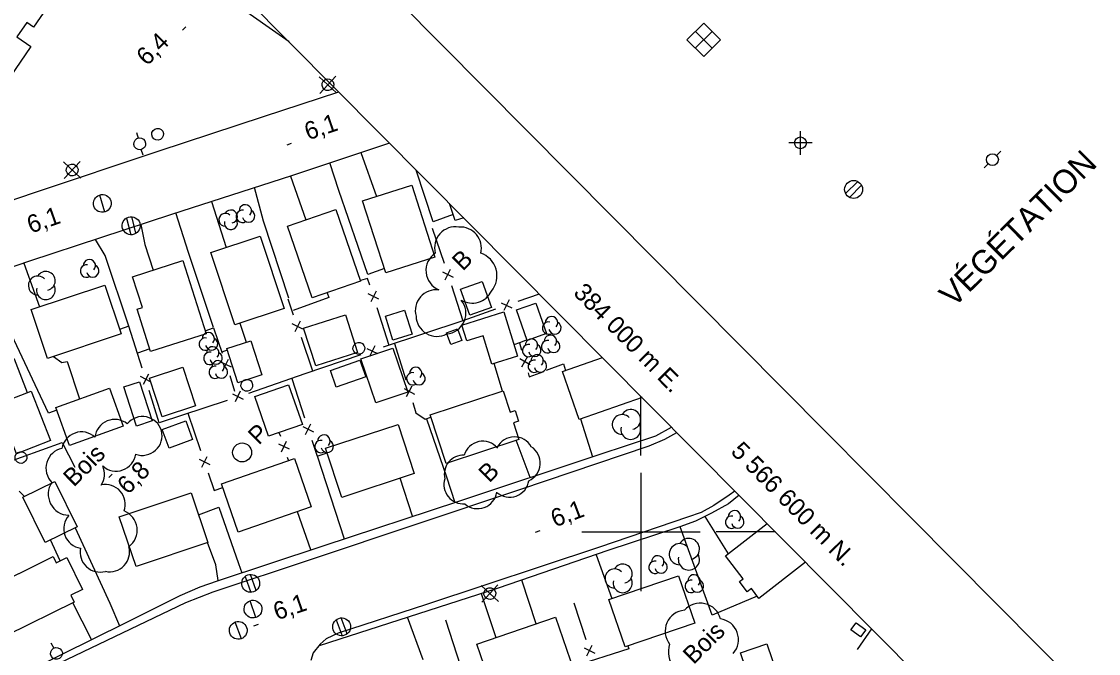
# Model space of a CAD drawing. Extents: x 381879 to 384696, y 5564785 to 5567594.
# Drawn here: x 383895.3 to 384077.4, y 5566579.5 to 5566686.3 of the extents above; entities that cross this region are included whole.
import ezdxf

# ---------------------------------------------------------------- set-up
doc = ezdxf.new("R2010")
doc.units = 0
for name, color, linetype in [('Niveau 19', 7, 'Continuous'), ('Niveau 21', 7, 'Continuous'), ('Niveau 22', 7, 'Continuous'), ('Niveau 3', 7, 'Continuous'), ('Niveau 31', 7, 'Continuous'), ('Niveau 34', 7, 'Continuous'), ('Niveau 36', 7, 'Continuous'), ('Niveau 37', 7, 'Continuous'), ('Niveau 38', 7, 'Continuous'), ('Niveau 44', 7, 'Continuous'), ('Niveau 60', 7, 'Continuous'), ('Niveau 61', 7, 'Continuous'), ('Niveau 63', 7, 'Continuous')]:
    doc.layers.add(name, color=color, linetype=linetype)

msp = doc.modelspace()

# ---------------------------------------------------------------- linework, layer by layer
at = {"layer": 'Niveau 19'}
for points in [[(383952.68, 5566664.15), (383955.31, 5566656.74)], [(383956.65, 5566644.55), (383953.85, 5566643.53), (383948.95, 5566657.77), (383947.44, 5566662.4)], [(383968.28, 5566653.7), (383964.88, 5566652.46), (383962.03, 5566661.21)], [(383940.79, 5566660.19), (383943.37, 5566652.79)], [(383940.49, 5566639.56), (383936.23, 5566652.55), (383934.71, 5566658.23)], [(383927.41, 5566655.87), (383929.88, 5566648.11)], [(383927.75, 5566634.56), (383923.53, 5566647.25), (383921.42, 5566653.94)], [(383915.48, 5566651.98), (383916.13, 5566648.59), (383917.54, 5566644.26)], [(383913.46, 5566634.81), (383909.45, 5566646.76), (383907.82, 5566649.46)], [(383895.71, 5566645.46), (383898.34, 5566638.07)], [(383886.44, 5566642.29), (383890.12, 5566633.44), (383891.13, 5566631.26), (383892.37, 5566630.18), (383894.04, 5566629.29), (383896.29, 5566623.57)], [(383901.29, 5566620.59), (383899.89, 5566620.12), (383894.04, 5566632.44), (383891.04, 5566638.46), (383888.95, 5566643.15)], [(383946.95, 5566640.46), (383947.24, 5566639.66), (383941.24, 5566637.47)], [(383932.22, 5566635.33), (383933.31, 5566632.1)], [(383900.73, 5566629.67), (383902.12, 5566628.66), (383903.03, 5566628.84), (383905.11, 5566622.5)], [(383916.99, 5566630.98), (383914.9, 5566630.22)], [(383930.08, 5566630.75), (383929.15, 5566630.41)], [(383976.59, 5566623.84), (383975.19, 5566628.47)], [(383984.06, 5566627.39), (383986.93, 5566628.43), (383987.27, 5566627.31)], [(383963.76, 5566619.16), (383967.13, 5566609.33), (383968.54, 5566605.01)], [(383989.79, 5566619.11), (383991.82, 5566612.7)], [(383981.28, 5566609.22), (383978.94, 5566615.52)], [(383945.26, 5566612.88), (383949.84, 5566598.84)], [(383961.4, 5566602.65), (383959.32, 5566609.12)], [(383925.23, 5566602.93), (383928.67, 5566604.19), (383932, 5566594.69), (383932.55, 5566593.11)], [(383944.21, 5566596.98), (383941.96, 5566603.43)], [(384010.8, 5566602.61), (384014.76, 5566596.31)], [(383904.38, 5566600.68), (383910.26, 5566587.95), (383911.89, 5566584.13)], [(384019.67, 5566589.14), (384012.05, 5566585.95), (384006.63, 5566600.86)], [(383901.86, 5566595.12), (383900.23, 5566598.65)], [(383928.57, 5566591.79), (383928.17, 5566594.45), (383926.76, 5566598.21)], [(383992.42, 5566596.16), (383995.08, 5566588.77)], [(383982.3, 5566584.48), (383979.87, 5566591.88)], [(383973.02, 5566589.59), (383973.02, 5566589.59), (383975.46, 5566582.14)], [(383907.15, 5566581.8), (383903.96, 5566588.03)], [(383963.19, 5566578.39), (383960.58, 5566585.59)], [(383997.79, 5566580.76), (383997.95, 5566580.25), (383988.45, 5566577.19)]]:
    msp.add_lwpolyline(points, dxfattribs=at)
at = {"layer": 'Niveau 21'}
for points in [[(383829.3, 5566692.96), (383837.77, 5566676.26), (383849.08, 5566652.89), (383851.53, 5566648.48), (383853.42, 5566646.52), (383855.24, 5566645.35), (383857.17, 5566644.73), (383859.18, 5566644.71), (383860.46, 5566644.87), (383862.49, 5566645.66), (383878.17, 5566650.79), (383897.31, 5566657.35), (383918.58, 5566664.43), (383936.22, 5566670.24), (383948.94, 5566674.41)], [(383957.52, 5566665.76), (383940.97, 5566660.25), (383920.69, 5566653.7), (383896.68, 5566645.79), (383876.04, 5566638.73), (383865.58, 5566634.95), (383864.16, 5566633.79), (383863.11, 5566632.14), (383862.41, 5566630.73), (383861.95, 5566629.05), (383861.99, 5566627.72), (383862.12, 5566626.26), (383862.45, 5566625.17), (383863.69, 5566622.69)], [(383863.69, 5566622.69), (383875.98, 5566597.67), (383885.93, 5566577.41), (383887.5, 5566575.71), (383888.94, 5566574.68), (383890.4, 5566574.25), (383891.61, 5566574.01), (383893.41, 5566574.22), (383894.95, 5566574.74), (383896.37, 5566575.26), (383923.1, 5566588.09), (383927.69, 5566589.87), (383944.31, 5566595.43), (383979.52, 5566607.2), (384001.42, 5566614.57), (384004.07, 5566615.71), (384006.09, 5566616.8)], [(384015.89, 5566606.92), (384014.92, 5566606.21), (384012.33, 5566604.5), (384010.2, 5566603.32), (384007.89, 5566602.48), (383993, 5566597.42), (383963.78, 5566587.72), (383948.81, 5566582.89), (383946.83, 5566581.94), (383945.81, 5566581.01), (383944.6, 5566579.59), (383944.19, 5566578.25)]]:
    msp.add_lwpolyline(points, dxfattribs=at)
at = {"layer": 'Niveau 22'}
for points in [[(383891.4, 5566574.05), (383912.9, 5566584.63), (383922.15, 5566589.29), (383925.48, 5566590.71), (383928.43, 5566591.74), (383946.28, 5566597.67), (383969.25, 5566605.24), (383992.96, 5566613.08), (384002.53, 5566616.27), (384005.19, 5566617.71)], [(384016.6, 5566606.2), (384014.79, 5566604.79), (384011.93, 5566603.19), (384009.24, 5566601.81), (384006.61, 5566600.85), (383994.44, 5566596.85), (383975.87, 5566590.51), (383945.6, 5566580.77)]]:
    msp.add_lwpolyline(points, dxfattribs=at)
at = {"layer": 'Niveau 3'}
for p, q in [((383922.54, 5566684.83), (383923.11, 5566685.4)), ((383940.2, 5566665.45), (383940.96, 5566665.73)), ((383910.09, 5566609.19), (383910.66, 5566609.76)), ((383982.22, 5566599.98), (383982.97, 5566600.28)), ((383934.6, 5566584.15), (383935.36, 5566584.43))]:
    msp.add_line(p, q, dxfattribs=at)
at = {"layer": 'Niveau 31'}
for points in [[(383904.51, 5566695.77), (383897.35, 5566685.34), (383896.2, 5566686.13), (383894.54, 5566683.71), (383896.9, 5566682.1), (383891.64, 5566674.46), (383892.69, 5566673.74), (383885.33, 5566663.04), (383883.6, 5566664.23), (383880.93, 5566660.34), (383880.22, 5566660.83), (383879.42, 5566659.66), (383876.19, 5566661.87), (383874.78, 5566659.82), (383863.91, 5566667.3), (383865.64, 5566669.83), (383863.65, 5566671.2), (383862.85, 5566670.04), (383851.97, 5566677.53), (383853.19, 5566679.3), (383850.91, 5566680.87), (383850.09, 5566679.68), (383839.59, 5566686.89)], [(383940.56, 5566682.86), (383931.13, 5566689.46), (383932.32, 5566691.16)], [(383970.05, 5566653.13), (383968.63, 5566652.66), (383967.68, 5566655.52)], [(384000.22, 5566622.72), (383989.58, 5566619.04), (383986.78, 5566627.14), (383993.52, 5566629.48)], [(384027.84, 5566594.88), (384019.96, 5566588.77), (384018.68, 5566590.43), (384018, 5566589.91), (384016.68, 5566591.62), (384017.3, 5566592.09), (384014.32, 5566595.97), (384021.35, 5566601.42)]]:
    msp.add_lwpolyline(points, dxfattribs=at)
for points in [[(383956.88, 5566643.82), (383952.95, 5566655.98), (383961.26, 5566658.65), (383965.18, 5566646.49)], [(383944.45, 5566639.6), (383940.25, 5566651.71), (383948.43, 5566654.54), (383952.63, 5566642.43)], [(383931.38, 5566635.05), (383927.33, 5566647.27), (383935.66, 5566650.02), (383939.7, 5566637.8)], [(383922.59, 5566645.88), (383926.53, 5566633.5), (383917.14, 5566630.5), (383914.86, 5566637.66), (383915.75, 5566637.94), (383914.08, 5566643.16)], [(383974.75, 5566637.98), (383971.1, 5566636.66), (383969.5, 5566641.06), (383973.15, 5566642.38)], [(383896.93, 5566637.6), (383909.4, 5566641.76), (383912.16, 5566633.48), (383899.69, 5566629.32)], [(383980.81, 5566632.4), (383979, 5566637.55), (383982.24, 5566638.69), (383984.05, 5566633.54)], [(383950.05, 5566636.72), (383952.09, 5566630.37), (383945.04, 5566628.11), (383943, 5566634.46)], [(383960.05, 5566637.49), (383961.32, 5566633.45), (383958.09, 5566632.43), (383956.82, 5566636.47)], [(383976.82, 5566637.21), (383979.15, 5566629.71), (383974.83, 5566628.36), (383973.34, 5566633.16), (383970.57, 5566632.3), (383969.73, 5566635)], [(383967.89, 5566631.7), (383967.16, 5566633.69), (383969, 5566634.36), (383969.73, 5566632.37)], [(383934.06, 5566632.35), (383935.96, 5566626.56), (383931.89, 5566625.23), (383929.99, 5566631.02)], [(383955.18, 5566621.82), (383952.65, 5566629.27), (383958.1, 5566631.11), (383960.63, 5566623.66)], [(383922.56, 5566627.88), (383924.73, 5566621.33), (383919.09, 5566619.47), (383916.92, 5566626.02)], [(383947.52, 5566627.31), (383952.5, 5566629.05), (383953.49, 5566626.22), (383948.51, 5566624.48)], [(383901.12, 5566621.06), (383910.18, 5566624.33), (383912.5, 5566617.92), (383903.44, 5566614.65)], [(383915.27, 5566625.4), (383917.41, 5566618.77), (383914.72, 5566617.9), (383912.58, 5566624.53)], [(383937.07, 5566616.2), (383934.73, 5566622.89), (383940.46, 5566624.89), (383942.8, 5566618.2)], [(383896.96, 5566623.83), (383900.22, 5566615.46), (383894.48, 5566613.22), (383891.22, 5566621.59)], [(383979.38, 5566615.66), (383967.08, 5566611.59), (383964.36, 5566619.79), (383976.72, 5566623.88), (383977.92, 5566620.27), (383978.74, 5566620.54), (383979.33, 5566618.75), (383978.45, 5566618.46)], [(383919.09, 5566617.34), (383923.08, 5566618.79), (383924.23, 5566615.62), (383920.24, 5566614.17)], [(383961.71, 5566609.91), (383949.45, 5566605.86), (383946.71, 5566614.15), (383958.97, 5566618.19)], [(383944.28, 5566604.23), (383931.91, 5566599.99), (383929.11, 5566608.17), (383941.47, 5566612.41)], [(383899.31, 5566598.2), (383895.55, 5566605.88), (383900.96, 5566608.53), (383904.72, 5566600.85)], [(383926.82, 5566598.23), (383914.68, 5566594.14), (383911.84, 5566602.56), (383923.97, 5566606.65)], [(383904.2, 5566588.15), (383892.78, 5566582.5), (383889.03, 5566590.09), (383900.64, 5566595.83), (383901.16, 5566594.78), (383902.97, 5566595.67), (383905.63, 5566590.3), (383903.62, 5566589.3)], [(383994.61, 5566588.61), (384006.38, 5566592.61), (384009.1, 5566584.61), (383997.33, 5566580.61)], [(383972.3, 5566581.06), (383985.59, 5566585.6), (383989.28, 5566574.77), (383975.99, 5566570.23)], [(384036.38, 5566584.66), (384038.03, 5566583.46), (384037.15, 5566582.25), (384035.5, 5566583.45)], [(384021.27, 5566581.07), (384023.87, 5566573.5), (384019.45, 5566571.98), (384016.85, 5566579.55)]]:
    msp.add_lwpolyline(points, close=True, dxfattribs=at)
at = {"layer": 'Niveau 34'}
for p, q in [((384009.21, 5566681.8), (384012.05, 5566684.62)), ((384009.22, 5566684.63), (384012.04, 5566681.79))]:
    msp.add_line(p, q, dxfattribs=at)
msp.add_lwpolyline([(384013.46, 5566683.2), (384010.62, 5566680.38), (384007.8, 5566683.22), (384010.64, 5566686.04)], close=True, dxfattribs=at)
at = {"layer": 'Niveau 36'}
for p, q in [((383945.64, 5566676.99), (383948.56, 5566674.27)), ((383945.74, 5566674.17), (383948.46, 5566677.09)), ((384026.98, 5566663.8), (384026.99, 5566667.78)), ((383914.73, 5566667.57), (383915.01, 5566666.61)), ((383915.86, 5566663.73), (383915.56, 5566664.69)), ((384028.98, 5566665.78), (384024.99, 5566665.8)), ((384060.85, 5566664.38), (384060.14, 5566663.68)), ((383902.4, 5566662.57), (383905.32, 5566659.85)), ((383902.5, 5566659.75), (383905.22, 5566662.67)), ((384058.03, 5566661.55), (384058.72, 5566662.27)), ((384036.66, 5566659.26), (384034.6, 5566657.22)), ((384035.26, 5566656.58), (384037.32, 5566658.62)), ((383909.39, 5566654.1), (383908.55, 5566656.98)), ((383913.05, 5566653.07), (383913.77, 5566650.26)), ((383914.65, 5566650.51), (383913.93, 5566653.32)), ((383933.14, 5566592.5), (383934.1, 5566589.77)), ((383934.96, 5566590.1), (383934, 5566592.83)), ((383973, 5566590.95), (383975.92, 5566588.23)), ((383973.1, 5566588.13), (383975.82, 5566591.05)), ((383934.92, 5566585.53), (383933.96, 5566588.37)), ((383932.47, 5566581.95), (383931.43, 5566584.77)), ((383948.49, 5566585.16), (383949.49, 5566582.44)), ((383950.35, 5566582.78), (383949.35, 5566585.5)), ((383900.29, 5566581.25), (383900.75, 5566580.36))]:
    msp.add_line(p, q, dxfattribs=at)
for centre, radius in [((384026.98, 5566665.8), 1), ((384059.43, 5566662.96), 1), ((384035.97, 5566657.92), 1.52)]:
    msp.add_circle(centre, radius, dxfattribs=at)
for centre, major_axis, ratio in [((383947.11, 5566675.63), (0.116, -0.993), 0.99999), ((383918.32, 5566667.26), (0.116, -0.993), 0.99999), ((383915.29, 5566665.64), (-0.116, 0.993), 0.99999), ((383903.87, 5566661.21), (0.116, -0.993), 0.99999), ((383908.97, 5566655.55), (-0.17, 1.49), 0.99999), ((383913.85, 5566651.78), (0.18, -1.51), 0.99999), ((383952.33, 5566631.06), (0.799, -0.602), 0.999875), ((383933.39, 5566624.81), (0.799, -0.602), 0.999875), ((383895.21, 5566612.59), (0.799, -0.602), 0.999875), ((383934.05, 5566591.31), (-1.21, 0.91), 0.999875), ((383974.47, 5566589.59), (0.799, -0.602), 0.999875), ((383934.44, 5566586.96), (-1.2, 0.9), 0.999875), ((383931.95, 5566583.37), (-1.2, 0.9), 0.999875), ((383949.42, 5566583.96), (1.21, -0.91), 0.999875), ((383901.22, 5566579.47), (-0.799, 0.602), 0.999875)]:
    msp.add_ellipse(centre, major_axis=major_axis, ratio=ratio, dxfattribs=at)
at = {"layer": 'Niveau 37'}
for p, q in [((383964.7, 5566651.39), (383966.74, 5566645.45)), ((383966.48, 5566644), (383968.28, 5566643.11)), ((383966.93, 5566642.66), (383967.83, 5566644.45)), ((383955.28, 5566640.72), (383954.36, 5566638.93)), ((383968.02, 5566641.66), (383969.92, 5566635.7)), ((383941.3, 5566636.64), (383940.36, 5566639.37)), ((383955.71, 5566639.37), (383953.92, 5566640.29)), ((383976.4, 5566638.77), (383978.2, 5566637.89)), ((383977.74, 5566639.23), (383976.86, 5566637.43)), ((383982.84, 5566640.24), (383979.19, 5566638.98)), ((383957.45, 5566631.56), (383955.43, 5566637.92)), ((383975.41, 5566637.68), (383969.92, 5566635.7)), ((383942.86, 5566634.31), (383941.05, 5566635.19)), ((383942.39, 5566635.65), (383941.51, 5566633.85)), ((383969.92, 5566635.7), (383956.47, 5566631.24)), ((383944.56, 5566627.21), (383942.61, 5566632.86)), ((383955.03, 5566631.5), (383954.13, 5566629.7)), ((383958.37, 5566631.87), (383960.27, 5566625.71)), ((383952.68, 5566629.96), (383943.21, 5566626.77)), ((383953.68, 5566631.05), (383955.48, 5566630.16)), ((383979.91, 5566627.95), (383980.89, 5566629.71)), ((383928.96, 5566628.79), (383930.76, 5566627.9)), ((383929.42, 5566627.44), (383930.31, 5566629.25)), ((383979.52, 5566629.31), (383981.28, 5566628.34)), ((383917.2, 5566625.35), (383915.42, 5566626.28)), ((383916.77, 5566626.7), (383915.85, 5566624.92)), ((383930.5, 5566626.45), (383931.33, 5566623.84)), ((383943.21, 5566626.77), (383933.65, 5566623.44)), ((383940.98, 5566625.98), (383943.14, 5566619.3)), ((383959.97, 5566624.27), (383961.74, 5566623.33)), ((383960.38, 5566622.91), (383961.32, 5566624.69)), ((383918.6, 5566618.46), (383916.91, 5566623.91)), ((383930.05, 5566622.24), (383918.6, 5566618.46)), ((383930.95, 5566623.35), (383932.75, 5566622.46)), ((383932.29, 5566623.81), (383931.4, 5566622.01)), ((383923.44, 5566620.07), (383925.59, 5566613.77)), ((383942.87, 5566617.86), (383944.66, 5566616.95)), ((383943.31, 5566616.51), (383944.22, 5566618.3)), ((383938.75, 5566614.91), (383940.57, 5566614.04)), ((383939.23, 5566613.57), (383940.09, 5566615.38)), ((383925.33, 5566612.32), (383927.14, 5566611.43)), ((383925.79, 5566610.97), (383926.68, 5566612.77)), ((383895.8, 5566606), (383894.93, 5566606.92)), ((383988.66, 5566588), (383990.69, 5566581.84)), ((383971.92, 5566569.96), (383967.05, 5566585.07)), ((384036.64, 5566580.12), (384039.02, 5566583.6)), ((383990.41, 5566580.4), (383992.2, 5566579.49)), ((383990.85, 5566579.05), (383991.76, 5566580.84))]:
    msp.add_line(p, q, dxfattribs=at)
for points in [[(383954.21, 5566641.73), (383953.78, 5566642.87), (383952.6, 5566642.52)], [(383915.71, 5566627.72), (383913.46, 5566634.81), (383911.9, 5566634.26)], [(383926.37, 5566634), (383927.77, 5566634.51), (383929.22, 5566630.24)], [(383980.78, 5566632.48), (383979.48, 5566631.99), (383978.55, 5566631.64)], [(383979.48, 5566631.99), (383979.85, 5566630.75)], [(383980.95, 5566626.91), (383981.13, 5566626.26), (383983.61, 5566627.16)], [(383961.44, 5566621.89), (383961.98, 5566620.16), (383963.52, 5566619.08), (383964.49, 5566619.41)], [(383938.83, 5566616.81), (383939.06, 5566616.19)], [(383891.85, 5566611.39), (383902.17, 5566615.12), (383904.33, 5566610.95)], [(383944.39, 5566615.5), (383945.28, 5566612.81), (383946.97, 5566613.36)], [(383940.23, 5566612.68), (383940.44, 5566612.06)], [(383926.88, 5566609.98), (383927.88, 5566607.01), (383929.33, 5566607.53)]]:
    msp.add_lwpolyline(points, dxfattribs=at)
at = {"layer": 'Niveau 38'}
msp.add_circle((383932.59, 5566613.45), 1.6, dxfattribs=at)
at = {"layer": 'Niveau 44'}
for centre, radius, start, end in [((383929.76, 5566652.79), 1.1, 44.1153, 269.8039), ((383930.7, 5566653.34), 1.1, 282.2692, 149.7262), ((383930.7, 5566652.24), 1.1, 166.9368, 29.6212), ((383971.64, 5566643.33), 4.04, 320.059, 71.2974), ((383899.42, 5566642.47), 1.59, 282.2692, 149.7262), ((383898.06, 5566641.68), 1.59, 44.1153, 269.8039), ((383899.42, 5566640.89), 1.59, 166.9368, 29.6212), ((383971.52, 5566642.23), 3.54, 238.0299, 335.1545), ((383998.29, 5566619.02), 1.68, 282.2692, 149.7262), ((383996.84, 5566618.18), 1.68, 44.1153, 269.8039), ((383905.45, 5566613.54), 3.38, 48.1345, 169.7777), ((383998.29, 5566617.34), 1.68, 166.9368, 29.6212), ((383973.27, 5566612.09), 3.26, 40.2109, 163.7), ((383978.63, 5566612.81), 3.27, 29.4785, 152.7134), ((383979.73, 5566611.66), 3.27, 294.055, 57.5751), ((383970.04, 5566609.74), 3.27, 88.2643, 193.2865), ((383969.97, 5566608.02), 3.26, 162.8556, 274.8752), ((383977.83, 5566609.15), 3.27, 228.3927, 351.6927), ((383972.43, 5566607.2), 3.26, 228.0659, 351.3893), ((384008.12, 5566597.13), 1.79, 282.2692, 149.7262), ((384006.58, 5566596.24), 1.79, 44.1153, 269.8039), ((384008.12, 5566595.35), 1.79, 166.9368, 29.6212), ((383995.55, 5566592.15), 1.61, 44.1153, 269.8039), ((383996.94, 5566592.96), 1.61, 282.2692, 149.7262), ((383996.94, 5566591.35), 1.61, 166.9368, 29.6212), ((384010.03, 5566584.42), 3.55, 14.9435, 138.6279), ((384007.67, 5566583.22), 3.56, 94.7971, 218.1328), ((384012.95, 5566581.81), 3.55, 318.5525, 81.68), ((384008.63, 5566579.73), 3.98, 161.0374, 283.0227)]:
    msp.add_arc(centre, radius, start, end, dxfattribs=at)
for centre, major_axis, ratio, start_param, end_param in [((383933.14, 5566654.3), (0.836, -0.629), 0.999875, 6.162675, 10.101684), ((383932.65, 5566653.38), (0.836, -0.629), 0.999875, 2.023129, 5.909704), ((383933.7, 5566653.42), (0.836, -0.629), 0.999875, 4.036058, 8.005933), ((383968.67, 5566648.07), (-2.57, -2.43), 0.999942, 3.797572, 5.78934), ((383969.51, 5566648.03), (-2.6, 2.39), 0.999943, 3.632008, 5.536433), ((383906.78, 5566645.04), (0.836, -0.629), 0.999875, 6.162675, 10.101684), ((383967.21, 5566644.2), (0.33, -3.52), 0.999943, 3.633773, 5.791005), ((383906.29, 5566644.12), (0.836, -0.629), 0.999875, 2.023129, 5.909704), ((383907.34, 5566644.16), (0.836, -0.629), 0.999875, 4.036058, 8.005933), ((383965.42, 5566637.42), (-2.04, -2.9), 0.999986, 3.636024, 5.588552), ((383966.88, 5566637.01), (1.39, 3.26), 0.999943, 3.633198, 5.79158), ((383965.54, 5566636.62), (-0.71, -3.47), 0.999818, 4.944311, 6.968939), ((383984.42, 5566634.48), (0.836, -0.629), 0.999875, 2.023129, 5.909704), ((383984.91, 5566635.4), (0.836, -0.629), 0.999875, 6.162675, 10.101684), ((383985.47, 5566634.52), (0.836, -0.629), 0.999875, 4.036058, 8.005933), ((383926.88, 5566632.69), (0.836, -0.629), 0.999875, 6.162675, 10.101684), ((383984.72, 5566632.25), (0.836, -0.629), 0.999875, 6.162675, 10.101684), ((383926.39, 5566631.77), (0.836, -0.629), 0.999875, 2.023129, 5.909704), ((383927.44, 5566631.81), (0.836, -0.629), 0.999875, 4.036058, 8.005933), ((383927.63, 5566630.28), (0.836, -0.629), 0.999875, 6.162675, 10.101684), ((383981.02, 5566630.67), (0.836, -0.629), 0.999875, 2.023129, 5.909704), ((383981.51, 5566631.59), (0.836, -0.629), 0.999875, 6.162675, 10.101684), ((383982.07, 5566630.71), (0.836, -0.629), 0.999875, 4.036058, 8.005933), ((383984.23, 5566631.33), (0.836, -0.629), 0.999875, 2.023129, 5.909704), ((383985.28, 5566631.37), (0.836, -0.629), 0.999875, 4.036058, 8.005933), ((383927.14, 5566629.36), (0.836, -0.629), 0.999875, 2.023129, 5.909704), ((383928.19, 5566629.4), (0.836, -0.629), 0.999875, 4.036058, 8.005933), ((383982.47, 5566628.94), (0.836, -0.629), 0.999875, 6.162675, 10.101684), ((383928.04, 5566627.01), (0.836, -0.629), 0.999875, 2.023129, 5.909704), ((383928.53, 5566627.93), (0.836, -0.629), 0.999875, 6.162675, 10.101684), ((383929.09, 5566627.05), (0.836, -0.629), 0.999875, 4.036058, 8.005933), ((383961.94, 5566626.83), (0.836, -0.629), 0.999875, 6.162675, 10.101684), ((383981.98, 5566628.02), (0.836, -0.629), 0.999875, 2.023129, 5.909704), ((383983.03, 5566628.06), (0.836, -0.629), 0.999875, 4.036058, 8.005933), ((383961.45, 5566625.91), (0.836, -0.629), 0.999875, 2.023129, 5.909704), ((383962.5, 5566625.95), (0.836, -0.629), 0.999875, 4.036058, 8.005933), ((383911.07, 5566615.65), (-1.29, 3.13), 0.999977, 5.219344, 7.345008), ((383915.77, 5566616.17), (1.53, 2.98), 0.999696, 5.477503, 7.638164), ((383915.72, 5566616.31), (2.48, 2.26), 0.999856, 3.63273, 5.792048), ((383945.93, 5566614.45), (0.836, -0.629), 0.999875, 2.023129, 5.909704), ((383946.42, 5566615.37), (0.836, -0.629), 0.999875, 6.162675, 10.101684), ((383946.98, 5566614.49), (0.836, -0.629), 0.999875, 4.036058, 8.005933), ((383902.88, 5566610.79), (-3.21, 1.23), 0.999383, 5.299857, 7.423168), ((383911.29, 5566613.65), (3.16, 1.13), 0.999936, 3.633436, 5.791342), ((383905.97, 5566609.79), (-0.26, 3.35), 0.999613, 4.053195, 5.055314), ((383903.41, 5566606.41), (-3.4, -1.14), 0.999842, 5.37335, 7.497638), ((383909.49, 5566604.69), (-3.31, -0.5), 0.999256, 2.647058, 4.780275), ((383905.79, 5566600.58), (1.14, -3.15), 0.999743, 3.634714, 5.790064), ((383911.37, 5566600.31), (3.43, -0.67), 0.999963, 5.544922, 7.674543), ((384015.34, 5566601.66), (0.836, -0.629), 0.999875, 2.023129, 5.909704), ((384015.83, 5566602.58), (0.836, -0.629), 0.999875, 6.162675, 10.101684), ((384016.39, 5566601.7), (0.836, -0.629), 0.999875, 4.036058, 8.005933), ((383908.58, 5566596.58), (2.56, -2.17), 0.999855, 3.635713, 5.686447), ((383910.22, 5566596.63), (2.44, 2.3), 0.999744, 3.736425, 5.79136), ((384002.37, 5566594.03), (0.836, -0.629), 0.999875, 2.023129, 5.909704), ((384002.86, 5566594.95), (0.836, -0.629), 0.999875, 6.162675, 10.101684), ((384003.42, 5566594.07), (0.836, -0.629), 0.999875, 4.036058, 8.005933), ((384008.5, 5566590.81), (0.836, -0.629), 0.999875, 2.023129, 5.909704), ((384008.99, 5566591.73), (0.836, -0.629), 0.999875, 6.162675, 10.101684), ((384009.55, 5566590.85), (0.836, -0.629), 0.999875, 4.036058, 8.005933)]:
    msp.add_ellipse(centre, major_axis=major_axis, ratio=ratio, start_param=start_param, end_param=end_param, dxfattribs=at)
at = {"layer": 'Niveau 60'}
for points in [[(383794.43, 5567565.69), (383439.46, 5567213.56), (384312.69, 5566333.28), (384667.66, 5566685.41)], [(383653.8, 5566971.92), (383426.67, 5567200.87), (383197.47, 5566973.49), (381907.4, 5565693.71), (382780.65, 5564813.45), (384299.92, 5566320.61)]]:
    msp.add_lwpolyline(points, close=True, dxfattribs=at)
at = {"layer": 'Niveau 61'}
for points in [[(384000, 5566612.94), (384000, 5566622.94)], [(384000, 5566610), (384000, 5566600), (384000, 5566590)], [(383990, 5566600), (384000, 5566600), (384010, 5566600)], [(384022.75, 5566600), (384012.75, 5566600)]]:
    msp.add_lwpolyline(points, dxfattribs=at)

# ---------------------------------------------------------------- texts
at = {"layer": 'Niveau 3'}
for s, rotation, p in [('6,4', 44.7717, (383916.52, 5566678.69)), ('6,1', 18.5964, (383943.74, 5566666.21)), ('6,1', 19.4911, (383896.88, 5566650.44)), ('6,8', 44.7717, (383913.29, 5566606.2)), ('6,1', 20.6123, (383985.47, 5566600.76)), ('6,1', 18.8523, (383938.49, 5566585.04))]:
    msp.add_text(s, height=3, rotation=rotation, dxfattribs=at).set_placement(p)
at = {"layer": 'Niveau 38'}
msp.add_text('P', height=3, rotation=44.7717, dxfattribs=at).set_placement((383935.41, 5566614.57))
at = {"layer": 'Niveau 44'}
for s, p in [('B', (383969.9, 5566644.01)), ('Bois', (383904.16, 5566607.49)), ('B', (383974.37, 5566608.18)), ('Bois', (384008.92, 5566577.48))]:
    msp.add_text(s, height=3, rotation=44.7707, dxfattribs=at).set_placement(p)
at = {"layer": 'Niveau 61'}
for s, p in [('384 000 m E.', (383988.44, 5566640.28)), ('5 566 600 m N.', (384015.05, 5566613.45))]:
    msp.add_text(s, height=2.9996, rotation=314.7717, dxfattribs=at).set_placement(p)
at = {"layer": 'Niveau 63'}
msp.add_text('VÉGÉTATION', height=4, rotation=44.7717, dxfattribs=at).set_placement((384052.87, 5566637.78))

doc.saveas('drawing.dxf')
